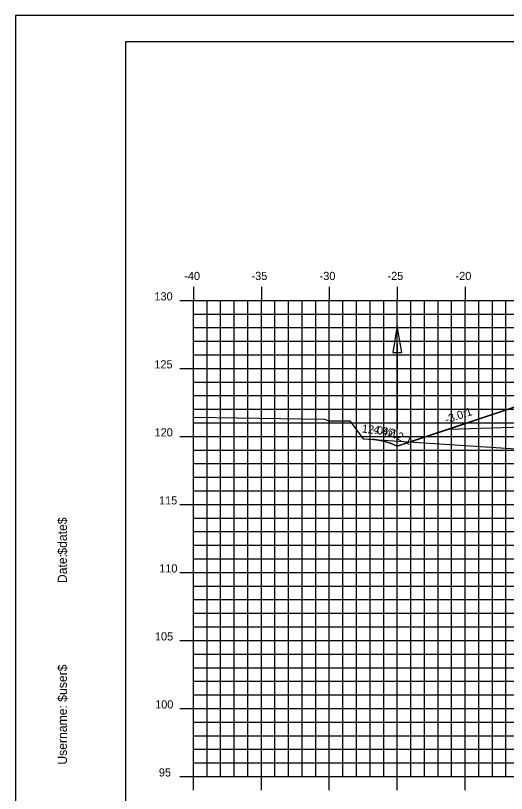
# Model space of a CAD drawing. Extents: x 850598 to 870284, y 366541 to 366651.
# Drawn here: x 855032.9 to 855069.1, y 366594 to 366651.2 of the extents above; entities that cross this region are included whole.
import ezdxf

# ---------------------------------------------------------------- set-up
doc = ezdxf.new("R2010")
doc.units = 0
for name, color, linetype in [('ANNOTATION', 7, 'Continuous'), ('BORDER', 7, 'Continuous'), ('D_Drainage_Ditch_Line', 7, 'Continuous'), ('D_Roadway_Centerline', 7, 'Continuous'), ('D_Roadway_SlopeLines', 7, 'Continuous'), ('D_Roadway_SubGrade', 7, 'Continuous'), ('H_V ANNOTATION', 7, 'Continuous'), ('MAJOR', 7, 'Continuous'), ('MINOR', 7, 'Continuous'), ('PLOT BOUNDARY', 7, 'Continuous'), ('S_Roadway_Centerline', 7, 'Continuous')]:
    doc.layers.add(name, color=color, linetype=linetype)

msp = doc.modelspace()

# ---------------------------------------------------------------- linework, layer by layer
at = {"layer": 'BORDER'}
for p, q in [((855201.028, 366649.225), (855041.028, 366649.225)), ((855041.028, 366649.225), (855041.028, 366544.225))]:
    msp.add_line(p, q, dxfattribs=at)
at = {"layer": 'D_Drainage_Ditch_Line'}
msp.add_line((855061.028, 366627.054), (855061.028, 366620.81), dxfattribs=at)
msp.add_lwpolyline([(855060.7, 366626.398), (855061.356, 366626.398), (855061.028, 366628.366)], close=True, dxfattribs=at)
at = {"layer": 'D_Roadway_Centerline'}
msp.add_lwpolyline([(855059.193, 366620.017), (855059.651, 366619.962), (855060.11, 366619.857), (855060.569, 366619.703), (855061.028, 366619.498), (855064.83, 366620.765), (855071.028, 366622.831), (855075.028, 366623.071), (855086.028, 366623.401), (855097.028, 366623.071), (855101.028, 366622.831), (855103.028, 366622.711), (855109.028, 366620.711), (855156.07, 366608.225), (855168.814, 366604.843), (855178.676, 366602.225), (855182.676, 366602.225)], dxfattribs=at)
at = {"layer": 'D_Roadway_SlopeLines'}
for points in [[(855075.028, 366623.071), (855071.028, 366622.831), (855061.028, 366619.498)], [(855061.028, 366619.498), (855060.569, 366619.703), (855060.11, 366619.857), (855059.651, 366619.962), (855059.193, 366620.017)]]:
    msp.add_lwpolyline(points, dxfattribs=at)
at = {"layer": 'D_Roadway_SubGrade'}
msp.add_lwpolyline([(855075.028, 366622.571), (855074.028, 366622.511), (855074.028, 366622.761), (855071.028, 366622.581), (855071.028, 366622.831), (855064.83, 366620.765), (855075.028, 366621.071)], close=True, dxfattribs=at)
at = {"layer": 'MAJOR'}
for p, q in [((855046.028, 366631.227), (855046.028, 366630.225)), ((855046.028, 366631.227), (855046.028, 366630.225)), ((855051.028, 366631.227), (855051.028, 366630.225)), ((855051.028, 366631.227), (855051.028, 366630.225)), ((855056.028, 366631.227), (855056.028, 366630.225)), ((855056.028, 366631.227), (855056.028, 366630.225)), ((855061.028, 366631.227), (855061.028, 366630.225)), ((855061.028, 366631.227), (855061.028, 366630.225)), ((855066.028, 366631.227), (855066.028, 366630.225)), ((855066.028, 366631.227), (855066.028, 366630.225)), ((855045.026, 366630.225), (855046.028, 366630.225)), ((855045.026, 366630.225), (855046.028, 366630.225)), ((855046.028, 366630.225), (855186.028, 366630.225)), ((855046.028, 366595.225), (855046.028, 366630.225)), ((855046.028, 366595.225), (855046.028, 366630.225)), ((855046.028, 366630.225), (855186.028, 366630.225)), ((855046.028, 366630.225), (855186.028, 366630.225)), ((855046.028, 366595.225), (855046.028, 366630.225)), ((855046.028, 366595.225), (855046.028, 366630.225)), ((855046.028, 366630.225), (855186.028, 366630.225)), ((855051.028, 366595.225), (855051.028, 366630.225)), ((855051.028, 366595.225), (855051.028, 366630.225)), ((855056.028, 366595.225), (855056.028, 366630.225)), ((855056.028, 366595.225), (855056.028, 366630.225)), ((855061.028, 366595.225), (855061.028, 366630.225)), ((855061.028, 366595.225), (855061.028, 366630.225)), ((855066.028, 366595.225), (855066.028, 366630.225)), ((855066.028, 366595.225), (855066.028, 366630.225)), ((855045.026, 366625.225), (855046.028, 366625.225)), ((855045.026, 366625.225), (855046.028, 366625.225)), ((855046.028, 366625.225), (855186.028, 366625.225)), ((855046.028, 366625.225), (855186.028, 366625.225)), ((855045.026, 366620.225), (855046.028, 366620.225)), ((855045.026, 366620.225), (855046.028, 366620.225)), ((855046.028, 366620.225), (855186.028, 366620.225)), ((855046.028, 366620.225), (855186.028, 366620.225)), ((855045.026, 366615.225), (855046.028, 366615.225)), ((855045.026, 366615.225), (855046.028, 366615.225)), ((855046.028, 366615.225), (855186.028, 366615.225)), ((855046.028, 366615.225), (855186.028, 366615.225)), ((855045.026, 366610.225), (855046.028, 366610.225)), ((855045.026, 366610.225), (855046.028, 366610.225)), ((855046.028, 366610.225), (855186.028, 366610.225)), ((855046.028, 366610.225), (855186.028, 366610.225)), ((855045.026, 366605.225), (855046.028, 366605.225)), ((855045.026, 366605.225), (855046.028, 366605.225)), ((855046.028, 366605.225), (855186.028, 366605.225)), ((855046.028, 366605.225), (855186.028, 366605.225)), ((855045.026, 366600.225), (855046.028, 366600.225)), ((855045.026, 366600.225), (855046.028, 366600.225)), ((855046.028, 366600.225), (855186.028, 366600.225)), ((855046.028, 366600.225), (855186.028, 366600.225)), ((855045.026, 366595.225), (855046.028, 366595.225)), ((855045.026, 366595.225), (855046.028, 366595.225)), ((855046.028, 366595.225), (855186.028, 366595.225)), ((855046.028, 366595.225), (855186.028, 366595.225)), ((855046.028, 366594.223), (855046.028, 366595.225)), ((855046.028, 366595.225), (855186.028, 366595.225)), ((855046.028, 366595.225), (855186.028, 366595.225)), ((855046.028, 366594.223), (855046.028, 366595.225)), ((855051.028, 366594.223), (855051.028, 366595.225)), ((855051.028, 366594.223), (855051.028, 366595.225)), ((855056.028, 366594.223), (855056.028, 366595.225)), ((855056.028, 366594.223), (855056.028, 366595.225)), ((855061.028, 366594.223), (855061.028, 366595.225)), ((855061.028, 366594.223), (855061.028, 366595.225)), ((855066.028, 366594.223), (855066.028, 366595.225)), ((855066.028, 366594.223), (855066.028, 366595.225))]:
    msp.add_line(p, q, dxfattribs=at)
at = {"layer": 'MINOR'}
for p, q in [((855047.028, 366595.225), (855047.028, 366630.225)), ((855047.028, 366595.225), (855047.028, 366630.225)), ((855048.028, 366595.225), (855048.028, 366630.225)), ((855048.028, 366595.225), (855048.028, 366630.225)), ((855049.028, 366595.225), (855049.028, 366630.225)), ((855049.028, 366595.225), (855049.028, 366630.225)), ((855050.028, 366595.225), (855050.028, 366630.225)), ((855050.028, 366595.225), (855050.028, 366630.225)), ((855052.028, 366595.225), (855052.028, 366630.225)), ((855052.028, 366595.225), (855052.028, 366630.225)), ((855053.028, 366595.225), (855053.028, 366630.225)), ((855053.028, 366595.225), (855053.028, 366630.225)), ((855054.028, 366595.225), (855054.028, 366630.225)), ((855054.028, 366595.225), (855054.028, 366630.225)), ((855055.028, 366595.225), (855055.028, 366630.225)), ((855055.028, 366595.225), (855055.028, 366630.225)), ((855057.028, 366595.225), (855057.028, 366630.225)), ((855057.028, 366595.225), (855057.028, 366630.225)), ((855058.028, 366595.225), (855058.028, 366630.225)), ((855058.028, 366595.225), (855058.028, 366630.225)), ((855059.028, 366595.225), (855059.028, 366630.225)), ((855059.028, 366595.225), (855059.028, 366630.225)), ((855060.028, 366595.225), (855060.028, 366630.225)), ((855060.028, 366595.225), (855060.028, 366630.225)), ((855062.028, 366595.225), (855062.028, 366630.225)), ((855062.028, 366595.225), (855062.028, 366630.225)), ((855063.028, 366595.225), (855063.028, 366630.225)), ((855063.028, 366595.225), (855063.028, 366630.225)), ((855064.028, 366595.225), (855064.028, 366630.225)), ((855064.028, 366595.225), (855064.028, 366630.225)), ((855065.028, 366595.225), (855065.028, 366630.225)), ((855065.028, 366595.225), (855065.028, 366630.225)), ((855067.028, 366595.225), (855067.028, 366630.225)), ((855067.028, 366595.225), (855067.028, 366630.225)), ((855068.028, 366595.225), (855068.028, 366630.225)), ((855068.028, 366595.225), (855068.028, 366630.225)), ((855069.028, 366595.225), (855069.028, 366630.225)), ((855069.028, 366595.225), (855069.028, 366630.225)), ((855046.028, 366629.225), (855186.028, 366629.225)), ((855046.028, 366629.225), (855047.03, 366629.225)), ((855046.028, 366629.225), (855186.028, 366629.225)), ((855046.028, 366629.225), (855047.03, 366629.225)), ((855046.028, 366628.225), (855186.028, 366628.225)), ((855046.028, 366628.225), (855047.03, 366628.225)), ((855046.028, 366628.225), (855186.028, 366628.225)), ((855046.028, 366628.225), (855047.03, 366628.225)), ((855046.028, 366627.225), (855186.028, 366627.225)), ((855046.028, 366627.225), (855047.03, 366627.225)), ((855046.028, 366627.225), (855186.028, 366627.225)), ((855046.028, 366627.225), (855047.03, 366627.225)), ((855046.028, 366626.225), (855186.028, 366626.225)), ((855046.028, 366626.225), (855047.03, 366626.225)), ((855046.028, 366626.225), (855186.028, 366626.225)), ((855046.028, 366626.225), (855047.03, 366626.225)), ((855046.028, 366624.225), (855186.028, 366624.225)), ((855046.028, 366624.225), (855047.03, 366624.225)), ((855046.028, 366624.225), (855186.028, 366624.225)), ((855046.028, 366624.225), (855047.03, 366624.225)), ((855046.028, 366623.225), (855186.028, 366623.225)), ((855046.028, 366623.225), (855047.03, 366623.225)), ((855046.028, 366623.225), (855186.028, 366623.225)), ((855046.028, 366623.225), (855047.03, 366623.225)), ((855046.028, 366622.225), (855186.028, 366622.225)), ((855046.028, 366622.225), (855047.03, 366622.225)), ((855046.028, 366622.225), (855186.028, 366622.225)), ((855046.028, 366622.225), (855047.03, 366622.225)), ((855046.028, 366621.225), (855186.028, 366621.225)), ((855046.028, 366621.225), (855047.03, 366621.225)), ((855046.028, 366621.225), (855186.028, 366621.225)), ((855046.028, 366621.225), (855047.03, 366621.225)), ((855046.028, 366619.225), (855186.028, 366619.225)), ((855046.028, 366619.225), (855047.03, 366619.225)), ((855046.028, 366619.225), (855186.028, 366619.225)), ((855046.028, 366619.225), (855047.03, 366619.225)), ((855046.028, 366618.225), (855186.028, 366618.225)), ((855046.028, 366618.225), (855047.03, 366618.225)), ((855046.028, 366618.225), (855186.028, 366618.225)), ((855046.028, 366618.225), (855047.03, 366618.225)), ((855046.028, 366617.225), (855186.028, 366617.225)), ((855046.028, 366617.225), (855047.03, 366617.225)), ((855046.028, 366617.225), (855186.028, 366617.225)), ((855046.028, 366617.225), (855047.03, 366617.225)), ((855046.028, 366616.225), (855186.028, 366616.225)), ((855046.028, 366616.225), (855047.03, 366616.225)), ((855046.028, 366616.225), (855186.028, 366616.225)), ((855046.028, 366616.225), (855047.03, 366616.225)), ((855046.028, 366614.225), (855186.028, 366614.225)), ((855046.028, 366614.225), (855047.03, 366614.225)), ((855046.028, 366614.225), (855186.028, 366614.225)), ((855046.028, 366614.225), (855047.03, 366614.225)), ((855046.028, 366613.225), (855186.028, 366613.225)), ((855046.028, 366613.225), (855047.03, 366613.225)), ((855046.028, 366613.225), (855186.028, 366613.225)), ((855046.028, 366613.225), (855047.03, 366613.225)), ((855046.028, 366612.225), (855186.028, 366612.225)), ((855046.028, 366612.225), (855047.03, 366612.225)), ((855046.028, 366612.225), (855186.028, 366612.225)), ((855046.028, 366612.225), (855047.03, 366612.225)), ((855046.028, 366611.225), (855186.028, 366611.225)), ((855046.028, 366611.225), (855047.03, 366611.225)), ((855046.028, 366611.225), (855186.028, 366611.225)), ((855046.028, 366611.225), (855047.03, 366611.225)), ((855046.028, 366609.225), (855186.028, 366609.225)), ((855046.028, 366609.225), (855047.03, 366609.225)), ((855046.028, 366609.225), (855186.028, 366609.225)), ((855046.028, 366609.225), (855047.03, 366609.225)), ((855046.028, 366608.225), (855186.028, 366608.225)), ((855046.028, 366608.225), (855047.03, 366608.225)), ((855046.028, 366608.225), (855186.028, 366608.225)), ((855046.028, 366608.225), (855047.03, 366608.225)), ((855046.028, 366607.225), (855186.028, 366607.225)), ((855046.028, 366607.225), (855047.03, 366607.225)), ((855046.028, 366607.225), (855186.028, 366607.225)), ((855046.028, 366607.225), (855047.03, 366607.225)), ((855046.028, 366606.225), (855186.028, 366606.225)), ((855046.028, 366606.225), (855047.03, 366606.225)), ((855046.028, 366606.225), (855186.028, 366606.225)), ((855046.028, 366606.225), (855047.03, 366606.225)), ((855046.028, 366604.225), (855186.028, 366604.225)), ((855046.028, 366604.225), (855047.03, 366604.225)), ((855046.028, 366604.225), (855186.028, 366604.225)), ((855046.028, 366604.225), (855047.03, 366604.225)), ((855046.028, 366603.225), (855186.028, 366603.225)), ((855046.028, 366603.225), (855047.03, 366603.225)), ((855046.028, 366603.225), (855186.028, 366603.225)), ((855046.028, 366603.225), (855047.03, 366603.225)), ((855046.028, 366602.225), (855186.028, 366602.225)), ((855046.028, 366602.225), (855047.03, 366602.225)), ((855046.028, 366602.225), (855186.028, 366602.225)), ((855046.028, 366602.225), (855047.03, 366602.225)), ((855046.028, 366601.225), (855186.028, 366601.225)), ((855046.028, 366601.225), (855047.03, 366601.225)), ((855046.028, 366601.225), (855186.028, 366601.225)), ((855046.028, 366601.225), (855047.03, 366601.225)), ((855046.028, 366599.225), (855186.028, 366599.225)), ((855046.028, 366599.225), (855047.03, 366599.225)), ((855046.028, 366599.225), (855186.028, 366599.225)), ((855046.028, 366599.225), (855047.03, 366599.225)), ((855046.028, 366598.225), (855186.028, 366598.225)), ((855046.028, 366598.225), (855047.03, 366598.225)), ((855046.028, 366598.225), (855186.028, 366598.225)), ((855046.028, 366598.225), (855047.03, 366598.225)), ((855046.028, 366597.225), (855186.028, 366597.225)), ((855046.028, 366597.225), (855047.03, 366597.225)), ((855046.028, 366597.225), (855186.028, 366597.225)), ((855046.028, 366597.225), (855047.03, 366597.225)), ((855046.028, 366596.225), (855186.028, 366596.225)), ((855046.028, 366596.225), (855047.03, 366596.225)), ((855046.028, 366596.225), (855186.028, 366596.225)), ((855046.028, 366596.225), (855047.03, 366596.225))]:
    msp.add_line(p, q, dxfattribs=at)
at = {"layer": 'PLOT BOUNDARY'}
msp.add_lwpolyline([(855032.935, 366541.166), (855202.935, 366541.166), (855202.935, 366651.166), (855032.935, 366651.166)], close=True, dxfattribs=at)
at = {"layer": 'S_Roadway_Centerline'}
msp.add_lwpolyline([(855046.028, 366621.648), (855055.664, 366621.504), (855055.982, 366621.379), (855057.549, 366621.362), (855058.529, 366620.06), (855072.037, 366619.178), (855073.675, 366619.212), (855074.143, 366619.195), (855083.555, 366618.539), (855087.618, 366619.339), (855089.214, 366619.589), (855090.236, 366621.687), (855090.768, 366622.838), (855091.893, 366622.731), (855104.066, 366621.599), (855105.506, 366620.884), (855107.55, 366620.626), (855109.047, 366620.441), (855111.422, 366620.854), (855114.073, 366621.428), (855115.655, 366621.698), (855117.692, 366622.033), (855124.844, 366622.294), (855132.749, 366622.553)], dxfattribs=at)

# ---------------------------------------------------------------- texts
at = {"layer": 'ANNOTATION'}
for s, rotation, p in [('-3.0:1', 18.4348, (855064.649, 366621.159)), ('12.0%', 353.1763, (855058.399, 366620.519)), ('4.4:1', 347.1381, (855059.215, 366620.487)), ('2.2:1', 335.9791, (855060.315, 366620.311))]:
    msp.add_text(s, height=0.6, rotation=rotation, dxfattribs=at).set_placement(p)
at = {"layer": 'BORDER'}
for s, p in [('$date$', (855036.713, 366611.53)), ('Date:', (855036.713, 366609.442)), ('$user$', (855036.713, 366600.717)), ('Username:', (855036.713, 366596.093))]:
    msp.add_text(s, height=0.6696, rotation=90, dxfattribs=at).set_placement(p)
at = {"layer": 'H_V ANNOTATION'}
for s, p in [('-40', (855045.353, 366631.725)), ('-35', (855050.308, 366631.725)), ('-30', (855055.316, 366631.725)), ('-25', (855060.313, 366631.725)), ('-20', (855065.321, 366631.725)), ('130', (855043.158, 366630.225)), ('125', (855043.152, 366625.225)), ('120', (855043.168, 366620.225)), ('115', (855043.495, 366615.225)), ('110', (855043.511, 366610.225)), ('105', (855043.195, 366605.225)), ('100', (855043.211, 366600.225)), ('95', (855043.484, 366595.225))]:
    msp.add_text(s, height=0.6, dxfattribs=at).set_placement(p)

doc.saveas('drawing.dxf')
